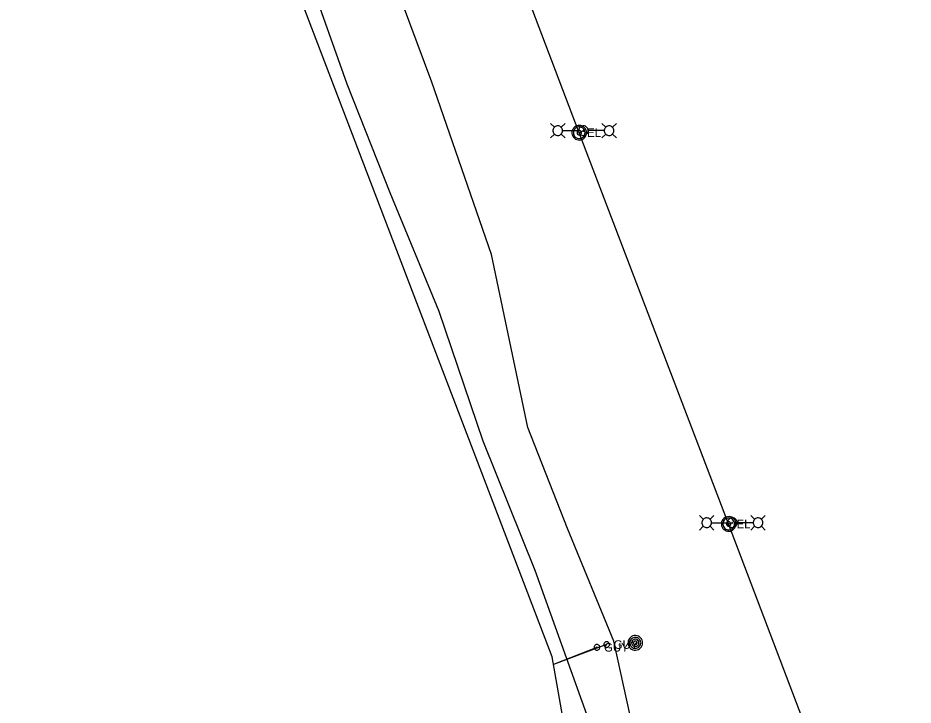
# Model space of a CAD drawing. Extents: x 600849 to 606371, y 330010 to 403088.
# Drawn here: x 603189.4 to 603593.6, y 350954.8 to 351264.9 of the extents above; entities that cross this region are included whole.
import ezdxf

# ---------------------------------------------------------------- set-up
doc = ezdxf.new("R2010")
doc.units = 0
for name, color, linetype in [('E_FTMS_Conduit', 7, 'Continuous'), ('E_LTG', 7, 'Continuous'), ('E_LTG_CID', 7, 'Continuous'), ('E_MISCPROP', 7, 'Continuous'), ('E_UTL_E', 7, 'Continuous'), ('E_UTL_E_UG', 7, 'Continuous'), ('E_UTL_EGuyWire', 7, 'Continuous'), ('E_UTL_FO_UG_QWEST', 7, 'Continuous'), ('E_UTL_Overhead', 7, 'Continuous')]:
    doc.layers.add(name, color=color, linetype=linetype)

msp = doc.modelspace()

# ---------------------------------------------------------------- linework, layer by layer
at = {"layer": 'E_FTMS_Conduit'}
msp.add_lwpolyline([(603465.8, 350950.07), (603458.47, 350983.69), (603437.61, 351034.41), (603419.58, 351080.05), (603403.21, 351158.05), (603376.31, 351235.86), (603345.63, 351318.27), (603314.78, 351397.25), (603283.64, 351476.72), (603256.45, 351545.41), (603243.98, 351573.19), (603230.06, 351601.83), (603197.45, 351680.82)], dxfattribs=at)
at = {"layer": 'E_LTG'}
for points in [[(603431.64, 351215.51), (603429.87, 351217.29)], [(603435.34, 351213.99), (603435.3, 351214.4), (603435.19, 351214.8), (603435, 351215.17), (603434.74, 351215.49), (603434.43, 351215.76), (603434.07, 351215.97), (603433.68, 351216.1), (603433.27, 351216.16), (603432.86, 351216.14), (603432.45, 351216.04), (603432.08, 351215.87), (603431.74, 351215.63), (603431.46, 351215.33), (603431.23, 351214.99), (603431.08, 351214.6), (603431, 351214.2), (603431, 351213.78), (603431.08, 351213.38), (603431.23, 351212.99), (603431.46, 351212.64), (603431.74, 351212.34), (603432.08, 351212.1), (603432.45, 351211.93), (603432.86, 351211.84), (603433.27, 351211.82), (603433.68, 351211.87), (603434.07, 351212.01), (603434.43, 351212.22), (603434.74, 351212.49), (603435, 351212.81), (603435.19, 351213.18), (603435.3, 351213.58), (603435.34, 351213.99)], [(603434.69, 351215.51), (603436.47, 351217.29)], [(603446.91, 351213.99), (603446.87, 351214.4), (603446.75, 351214.8), (603446.56, 351215.16), (603446.31, 351215.49), (603445.99, 351215.76), (603445.64, 351215.97), (603445.25, 351216.1), (603444.84, 351216.16), (603444.42, 351216.14), (603444.02, 351216.04), (603443.64, 351215.87), (603443.31, 351215.63), (603443.02, 351215.33), (603442.8, 351214.99), (603442.64, 351214.6), (603442.57, 351214.2), (603442.57, 351213.78), (603442.64, 351213.38), (603442.8, 351212.99), (603443.02, 351212.64), (603443.31, 351212.34), (603443.64, 351212.1), (603444.02, 351211.93), (603444.42, 351211.84), (603444.84, 351211.82), (603445.25, 351211.87), (603445.64, 351212.01), (603445.99, 351212.22), (603446.31, 351212.49), (603446.56, 351212.81), (603446.75, 351213.18), (603446.87, 351213.58), (603446.91, 351213.99)], [(603454.81, 351215.51), (603453.04, 351217.29)], [(603458.51, 351213.99), (603458.47, 351214.4), (603458.35, 351214.8), (603458.17, 351215.16), (603457.91, 351215.49), (603457.6, 351215.76), (603457.24, 351215.97), (603456.85, 351216.1), (603456.44, 351216.16), (603456.03, 351216.14), (603455.62, 351216.04), (603455.25, 351215.87), (603454.91, 351215.63), (603454.62, 351215.33), (603454.4, 351214.99), (603454.25, 351214.6), (603454.17, 351214.2), (603454.17, 351213.78), (603454.25, 351213.38), (603454.4, 351212.99), (603454.62, 351212.64), (603454.91, 351212.34), (603455.25, 351212.1), (603455.62, 351211.93), (603456.03, 351211.84), (603456.44, 351211.82), (603456.85, 351211.87), (603457.24, 351212.01), (603457.6, 351212.22), (603457.91, 351212.49), (603458.17, 351212.81), (603458.35, 351213.18), (603458.47, 351213.58), (603458.51, 351213.99)], [(603457.86, 351215.51), (603459.64, 351217.29)], [(603431.64, 351212.46), (603429.87, 351210.69)], [(603434.69, 351212.46), (603436.47, 351210.69)], [(603435.38, 351213.99), (603442.56, 351213.99)], [(603444.9, 351213.99), (603444.9, 351214.02), (603444.89, 351214.05), (603444.87, 351214.08), (603444.85, 351214.1), (603444.83, 351214.12), (603444.8, 351214.14), (603444.77, 351214.15), (603444.74, 351214.15), (603444.71, 351214.15), (603444.68, 351214.15), (603444.65, 351214.13), (603444.62, 351214.11), (603444.6, 351214.09), (603444.58, 351214.06), (603444.57, 351214.04), (603444.57, 351214), (603444.57, 351213.97), (603444.57, 351213.94), (603444.58, 351213.91), (603444.6, 351213.89), (603444.62, 351213.86), (603444.65, 351213.84), (603444.68, 351213.83), (603444.71, 351213.82), (603444.74, 351213.82), (603444.77, 351213.83), (603444.8, 351213.84), (603444.83, 351213.85), (603444.85, 351213.87), (603444.87, 351213.9), (603444.89, 351213.93), (603444.9, 351213.96), (603444.9, 351213.99)], [(603454.12, 351213.99), (603446.94, 351213.99)], [(603454.81, 351212.47), (603453.04, 351210.69)], [(603457.86, 351212.47), (603459.64, 351210.69)], [(603498.88, 351038.62), (603497.11, 351040.39)], [(603502.58, 351037.09), (603502.55, 351037.51), (603502.43, 351037.9), (603502.24, 351038.27), (603501.98, 351038.6), (603501.67, 351038.87), (603501.31, 351039.07), (603500.92, 351039.21), (603500.51, 351039.27), (603500.1, 351039.25), (603499.7, 351039.15), (603499.32, 351038.98), (603498.98, 351038.74), (603498.7, 351038.44), (603498.48, 351038.09), (603498.32, 351037.71), (603498.24, 351037.3), (603498.24, 351036.89), (603498.32, 351036.48), (603498.48, 351036.1), (603498.7, 351035.75), (603498.98, 351035.45), (603499.32, 351035.21), (603499.7, 351035.04), (603500.1, 351034.94), (603500.51, 351034.92), (603500.92, 351034.98), (603501.31, 351035.12), (603501.67, 351035.32), (603501.98, 351035.59), (603502.24, 351035.92), (603502.43, 351036.29), (603502.55, 351036.68), (603502.58, 351037.09)], [(603501.93, 351038.62), (603503.71, 351040.39)], [(603502.62, 351037.09), (603509.8, 351037.09)], [(603514.15, 351037.09), (603514.11, 351037.51), (603513.99, 351037.9), (603513.81, 351038.27), (603513.55, 351038.6), (603513.24, 351038.87), (603512.88, 351039.07), (603512.49, 351039.21), (603512.08, 351039.27), (603511.67, 351039.25), (603511.26, 351039.15), (603510.89, 351038.98), (603510.55, 351038.74), (603510.26, 351038.44), (603510.04, 351038.09), (603509.89, 351037.71), (603509.81, 351037.3), (603509.81, 351036.89), (603509.89, 351036.48), (603510.04, 351036.1), (603510.26, 351035.75), (603510.55, 351035.45), (603510.89, 351035.21), (603511.26, 351035.04), (603511.67, 351034.94), (603512.08, 351034.92), (603512.49, 351034.98), (603512.88, 351035.12), (603513.24, 351035.32), (603513.55, 351035.59), (603513.81, 351035.92), (603513.99, 351036.29), (603514.11, 351036.68), (603514.15, 351037.09)], [(603512.14, 351037.09), (603512.14, 351037.13), (603512.13, 351037.16), (603512.11, 351037.18), (603512.1, 351037.21), (603512.07, 351037.23), (603512.04, 351037.25), (603512.01, 351037.26), (603511.98, 351037.26), (603511.95, 351037.26), (603511.92, 351037.25), (603511.89, 351037.24), (603511.87, 351037.22), (603511.84, 351037.2), (603511.83, 351037.17), (603511.82, 351037.14), (603511.81, 351037.11), (603511.81, 351037.08), (603511.82, 351037.05), (603511.83, 351037.02), (603511.84, 351036.99), (603511.87, 351036.97), (603511.89, 351036.95), (603511.92, 351036.94), (603511.95, 351036.93), (603511.98, 351036.93), (603512.01, 351036.93), (603512.04, 351036.94), (603512.07, 351036.96), (603512.1, 351036.98), (603512.11, 351037), (603512.13, 351037.03), (603512.14, 351037.06), (603512.14, 351037.09)], [(603521.37, 351037.09), (603514.19, 351037.09)], [(603522.06, 351038.62), (603520.28, 351040.39)], [(603525.75, 351037.09), (603525.71, 351037.51), (603525.6, 351037.9), (603525.41, 351038.27), (603525.15, 351038.6), (603524.84, 351038.87), (603524.48, 351039.07), (603524.09, 351039.21), (603523.68, 351039.27), (603523.27, 351039.25), (603522.87, 351039.15), (603522.49, 351038.98), (603522.15, 351038.74), (603521.87, 351038.44), (603521.64, 351038.09), (603521.49, 351037.71), (603521.41, 351037.3), (603521.41, 351036.89), (603521.49, 351036.48), (603521.64, 351036.1), (603521.87, 351035.75), (603522.15, 351035.45), (603522.49, 351035.21), (603522.87, 351035.04), (603523.27, 351034.94), (603523.68, 351034.92), (603524.09, 351034.98), (603524.48, 351035.12), (603524.84, 351035.32), (603525.15, 351035.59), (603525.41, 351035.92), (603525.6, 351036.29), (603525.71, 351036.68), (603525.75, 351037.09)], [(603525.1, 351038.62), (603526.88, 351040.39)], [(603498.88, 351035.57), (603497.11, 351033.79)], [(603501.93, 351035.57), (603503.71, 351033.79)], [(603522.06, 351035.57), (603520.28, 351033.79)], [(603525.1, 351035.57), (603526.88, 351033.79)]]:
    msp.add_lwpolyline(points, dxfattribs=at)
at = {"layer": 'E_LTG_CID'}
msp.add_lwpolyline([(604318.05, 348339.7), (604287.36, 348606.91), (604242.16, 348872.6), (604188.57, 349120.13), (604125.01, 349362.84), (604050.82, 349602.08), (604014.23, 349708.06), (603966.43, 349837.54), (603869.82, 350091.09), (603838.85, 350172.22), (603784.41, 350315.72), (603699.29, 350539.43), (603613.87, 350764.2), (603510.34, 351036.54), (603442.84, 351213.06), (603357.76, 351436.96)], dxfattribs=at)
at = {"layer": 'E_MISCPROP'}
for points in [[(603471.47, 350982.87), (603471.41, 350983.5), (603471.24, 350984.1), (603470.95, 350984.66), (603470.56, 350985.15), (603470.09, 350985.56), (603469.55, 350985.88), (603468.95, 350986.08), (603468.33, 350986.17), (603467.7, 350986.14), (603467.1, 350985.99), (603466.52, 350985.73), (603466.01, 350985.37), (603465.58, 350984.91), (603465.24, 350984.39), (603465.01, 350983.8), (603464.89, 350983.19), (603464.89, 350982.56), (603465.01, 350981.94), (603465.24, 350981.36), (603465.58, 350980.83), (603466.01, 350980.38), (603466.52, 350980.02), (603467.1, 350979.76), (603467.7, 350979.61), (603468.33, 350979.58), (603468.95, 350979.67), (603469.55, 350979.87), (603470.09, 350980.19), (603470.56, 350980.6), (603470.95, 350981.09), (603471.24, 350981.65), (603471.41, 350982.25), (603471.47, 350982.87)], [(603470.65, 350982.87), (603470.6, 350983.34), (603470.47, 350983.79), (603470.26, 350984.21), (603469.97, 350984.58), (603469.61, 350984.89), (603469.2, 350985.13), (603468.76, 350985.28), (603468.29, 350985.35), (603467.82, 350985.32), (603467.36, 350985.21), (603466.94, 350985.02), (603466.55, 350984.74), (603466.23, 350984.4), (603465.97, 350984.01), (603465.8, 350983.57), (603465.71, 350983.11), (603465.71, 350982.64), (603465.8, 350982.18), (603465.97, 350981.74), (603466.23, 350981.34), (603466.55, 350981), (603466.94, 350980.73), (603467.36, 350980.53), (603467.82, 350980.42), (603468.29, 350980.4), (603468.76, 350980.47), (603469.2, 350980.62), (603469.61, 350980.86), (603469.97, 350981.17), (603470.26, 350981.54), (603470.47, 350981.95), (603470.6, 350982.41), (603470.65, 350982.87)], [(603469.82, 350982.87), (603469.79, 350983.19), (603469.71, 350983.49), (603469.56, 350983.77), (603469.37, 350984.01), (603469.13, 350984.22), (603468.86, 350984.37), (603468.56, 350984.48), (603468.25, 350984.52), (603467.94, 350984.51), (603467.63, 350984.43), (603467.35, 350984.3), (603467.09, 350984.12), (603466.88, 350983.89), (603466.71, 350983.63), (603466.59, 350983.34), (603466.53, 350983.03), (603466.53, 350982.72), (603466.59, 350982.41), (603466.71, 350982.12), (603466.88, 350981.85), (603467.09, 350981.63), (603467.35, 350981.44), (603467.63, 350981.31), (603467.94, 350981.24), (603468.25, 350981.23), (603468.56, 350981.27), (603468.86, 350981.37), (603469.13, 350981.53), (603469.37, 350981.74), (603469.56, 350981.98), (603469.71, 350982.26), (603469.79, 350982.56), (603469.82, 350982.87)], [(603469, 350982.87), (603468.98, 350983.03), (603468.94, 350983.18), (603468.87, 350983.32), (603468.77, 350983.44), (603468.65, 350983.55), (603468.52, 350983.62), (603468.37, 350983.68), (603468.21, 350983.7), (603468.06, 350983.69), (603467.9, 350983.65), (603467.76, 350983.59), (603467.63, 350983.5), (603467.53, 350983.38), (603467.44, 350983.25), (603467.38, 350983.11), (603467.35, 350982.95), (603467.35, 350982.8), (603467.38, 350982.64), (603467.44, 350982.5), (603467.53, 350982.36), (603467.63, 350982.25), (603467.76, 350982.16), (603467.9, 350982.09), (603468.06, 350982.06), (603468.21, 350982.05), (603468.37, 350982.07), (603468.52, 350982.12), (603468.65, 350982.2), (603468.77, 350982.3), (603468.87, 350982.43), (603468.94, 350982.57), (603468.98, 350982.72), (603469, 350982.87)]]:
    msp.add_lwpolyline(points, dxfattribs=at)
at = {"layer": 'E_UTL_E'}
for points in [[(603446.14, 351213.06), (603446.09, 351213.69), (603445.91, 351214.29), (603445.62, 351214.85), (603445.23, 351215.34), (603444.76, 351215.75), (603444.22, 351216.06), (603443.62, 351216.27), (603443, 351216.36), (603442.38, 351216.33), (603441.77, 351216.18), (603441.19, 351215.92), (603440.68, 351215.56), (603440.25, 351215.1), (603439.91, 351214.57), (603439.68, 351213.99), (603439.56, 351213.38), (603439.56, 351212.75), (603439.68, 351212.13), (603439.91, 351211.55), (603440.25, 351211.02), (603440.68, 351210.57), (603441.19, 351210.2), (603441.77, 351209.94), (603442.38, 351209.8), (603443, 351209.77), (603443.62, 351209.86), (603444.22, 351210.06), (603444.76, 351210.37), (603445.23, 351210.79), (603445.62, 351211.28), (603445.91, 351211.84), (603446.09, 351212.44), (603446.14, 351213.06)], [(603446.14, 351213.06), (603446.09, 351213.69), (603445.91, 351214.29), (603445.62, 351214.85), (603445.23, 351215.34), (603444.76, 351215.75), (603444.22, 351216.06), (603443.62, 351216.27), (603443, 351216.36), (603442.38, 351216.33), (603441.77, 351216.18), (603441.19, 351215.92), (603440.68, 351215.56), (603440.25, 351215.1), (603439.91, 351214.57), (603439.68, 351213.99), (603439.56, 351213.38), (603439.56, 351212.75), (603439.68, 351212.13), (603439.91, 351211.55), (603440.25, 351211.02), (603440.68, 351210.57), (603441.19, 351210.2), (603441.77, 351209.94), (603442.38, 351209.8), (603443, 351209.77), (603443.62, 351209.86), (603444.22, 351210.06), (603444.76, 351210.37), (603445.23, 351210.79), (603445.62, 351211.28), (603445.91, 351211.84), (603446.09, 351212.44), (603446.14, 351213.06)], [(603445.48, 351213.06), (603445.44, 351213.56), (603445.3, 351214.04), (603445.07, 351214.49), (603444.76, 351214.88), (603444.38, 351215.21), (603443.94, 351215.46), (603443.47, 351215.63), (603442.97, 351215.7), (603442.47, 351215.68), (603441.98, 351215.56), (603441.52, 351215.35), (603441.12, 351215.06), (603440.77, 351214.69), (603440.5, 351214.27), (603440.31, 351213.81), (603440.22, 351213.31), (603440.22, 351212.81), (603440.31, 351212.32), (603440.5, 351211.85), (603440.77, 351211.43), (603441.12, 351211.07), (603441.52, 351210.78), (603441.98, 351210.57), (603442.47, 351210.45), (603442.97, 351210.43), (603443.47, 351210.5), (603443.94, 351210.66), (603444.38, 351210.91), (603444.76, 351211.24), (603445.07, 351211.64), (603445.3, 351212.08), (603445.44, 351212.56), (603445.48, 351213.06)], [(603445.48, 351213.06), (603445.44, 351213.56), (603445.3, 351214.04), (603445.07, 351214.49), (603444.76, 351214.88), (603444.38, 351215.21), (603443.94, 351215.46), (603443.47, 351215.63), (603442.97, 351215.7), (603442.47, 351215.68), (603441.98, 351215.56), (603441.52, 351215.35), (603441.12, 351215.06), (603440.77, 351214.69), (603440.5, 351214.27), (603440.31, 351213.81), (603440.22, 351213.31), (603440.22, 351212.81), (603440.31, 351212.32), (603440.5, 351211.85), (603440.77, 351211.43), (603441.12, 351211.07), (603441.52, 351210.78), (603441.98, 351210.57), (603442.47, 351210.45), (603442.97, 351210.43), (603443.47, 351210.5), (603443.94, 351210.66), (603444.38, 351210.91), (603444.76, 351211.24), (603445.07, 351211.64), (603445.3, 351212.08), (603445.44, 351212.56), (603445.48, 351213.06)], [(603443.83, 351213.06), (603443.82, 351213.25), (603443.76, 351213.43), (603443.68, 351213.6), (603443.56, 351213.75), (603443.42, 351213.87), (603443.26, 351213.96), (603443.08, 351214.02), (603442.89, 351214.05), (603442.7, 351214.04), (603442.52, 351214), (603442.35, 351213.92), (603442.2, 351213.81), (603442.07, 351213.67), (603441.96, 351213.52), (603441.89, 351213.34), (603441.86, 351213.16), (603441.86, 351212.97), (603441.89, 351212.78), (603441.96, 351212.61), (603442.07, 351212.45), (603442.2, 351212.31), (603442.35, 351212.21), (603442.52, 351212.13), (603442.7, 351212.08), (603442.89, 351212.07), (603443.08, 351212.1), (603443.26, 351212.16), (603443.42, 351212.26), (603443.56, 351212.38), (603443.68, 351212.53), (603443.76, 351212.69), (603443.82, 351212.88), (603443.83, 351213.06)], [(603443.83, 351213.06), (603443.82, 351213.25), (603443.76, 351213.43), (603443.68, 351213.6), (603443.56, 351213.75), (603443.42, 351213.87), (603443.26, 351213.96), (603443.08, 351214.02), (603442.89, 351214.05), (603442.7, 351214.04), (603442.52, 351214), (603442.35, 351213.92), (603442.2, 351213.81), (603442.07, 351213.67), (603441.96, 351213.52), (603441.89, 351213.34), (603441.86, 351213.16), (603441.86, 351212.97), (603441.89, 351212.78), (603441.96, 351212.61), (603442.07, 351212.45), (603442.2, 351212.31), (603442.35, 351212.21), (603442.52, 351212.13), (603442.7, 351212.08), (603442.89, 351212.07), (603443.08, 351212.1), (603443.26, 351212.16), (603443.42, 351212.26), (603443.56, 351212.38), (603443.68, 351212.53), (603443.76, 351212.69), (603443.82, 351212.88), (603443.83, 351213.06)], [(603513.64, 351036.54), (603513.58, 351037.16), (603513.41, 351037.76), (603513.12, 351038.32), (603512.73, 351038.82), (603512.26, 351039.23), (603511.71, 351039.54), (603511.12, 351039.75), (603510.5, 351039.83), (603509.87, 351039.8), (603509.26, 351039.66), (603508.69, 351039.4), (603508.18, 351039.03), (603507.75, 351038.58), (603507.41, 351038.05), (603507.18, 351037.47), (603507.06, 351036.85), (603507.06, 351036.22), (603507.18, 351035.61), (603507.41, 351035.03), (603507.75, 351034.5), (603508.18, 351034.04), (603508.69, 351033.68), (603509.26, 351033.42), (603509.87, 351033.27), (603510.5, 351033.24), (603511.12, 351033.33), (603511.71, 351033.54), (603512.26, 351033.85), (603512.73, 351034.26), (603513.12, 351034.75), (603513.41, 351035.31), (603513.58, 351035.91), (603513.64, 351036.54)], [(603513.64, 351036.54), (603513.58, 351037.16), (603513.41, 351037.76), (603513.12, 351038.32), (603512.73, 351038.82), (603512.26, 351039.23), (603511.71, 351039.54), (603511.12, 351039.75), (603510.5, 351039.83), (603509.87, 351039.8), (603509.26, 351039.66), (603508.69, 351039.4), (603508.18, 351039.03), (603507.75, 351038.58), (603507.41, 351038.05), (603507.18, 351037.47), (603507.06, 351036.85), (603507.06, 351036.22), (603507.18, 351035.61), (603507.41, 351035.03), (603507.75, 351034.5), (603508.18, 351034.04), (603508.69, 351033.68), (603509.26, 351033.42), (603509.87, 351033.27), (603510.5, 351033.24), (603511.12, 351033.33), (603511.71, 351033.54), (603512.26, 351033.85), (603512.73, 351034.26), (603513.12, 351034.75), (603513.41, 351035.31), (603513.58, 351035.91), (603513.64, 351036.54)], [(603512.98, 351036.54), (603512.94, 351037.04), (603512.79, 351037.52), (603512.56, 351037.97), (603512.25, 351038.36), (603511.88, 351038.69), (603511.44, 351038.94), (603510.97, 351039.1), (603510.47, 351039.18), (603509.97, 351039.15), (603509.48, 351039.03), (603509.02, 351038.82), (603508.61, 351038.53), (603508.27, 351038.17), (603508, 351037.75), (603507.81, 351037.28), (603507.72, 351036.79), (603507.72, 351036.29), (603507.81, 351035.79), (603508, 351035.33), (603508.27, 351034.91), (603508.61, 351034.54), (603509.02, 351034.25), (603509.48, 351034.04), (603509.97, 351033.92), (603510.47, 351033.9), (603510.97, 351033.97), (603511.44, 351034.14), (603511.88, 351034.39), (603512.25, 351034.72), (603512.56, 351035.11), (603512.79, 351035.56), (603512.94, 351036.04), (603512.98, 351036.54)], [(603512.98, 351036.54), (603512.94, 351037.04), (603512.79, 351037.52), (603512.56, 351037.97), (603512.25, 351038.36), (603511.88, 351038.69), (603511.44, 351038.94), (603510.97, 351039.1), (603510.47, 351039.18), (603509.97, 351039.15), (603509.48, 351039.03), (603509.02, 351038.82), (603508.61, 351038.53), (603508.27, 351038.17), (603508, 351037.75), (603507.81, 351037.28), (603507.72, 351036.79), (603507.72, 351036.29), (603507.81, 351035.79), (603508, 351035.33), (603508.27, 351034.91), (603508.61, 351034.54), (603509.02, 351034.25), (603509.48, 351034.04), (603509.97, 351033.92), (603510.47, 351033.9), (603510.97, 351033.97), (603511.44, 351034.14), (603511.88, 351034.39), (603512.25, 351034.72), (603512.56, 351035.11), (603512.79, 351035.56), (603512.94, 351036.04), (603512.98, 351036.54)], [(603511.33, 351036.54), (603511.32, 351036.73), (603511.26, 351036.91), (603511.18, 351037.07), (603511.06, 351037.22), (603510.92, 351037.34), (603510.75, 351037.44), (603510.58, 351037.5), (603510.39, 351037.53), (603510.2, 351037.52), (603510.02, 351037.47), (603509.85, 351037.4), (603509.7, 351037.29), (603509.57, 351037.15), (603509.46, 351036.99), (603509.39, 351036.82), (603509.36, 351036.63), (603509.36, 351036.44), (603509.39, 351036.26), (603509.46, 351036.08), (603509.57, 351035.93), (603509.7, 351035.79), (603509.85, 351035.68), (603510.02, 351035.6), (603510.2, 351035.56), (603510.39, 351035.55), (603510.58, 351035.58), (603510.75, 351035.64), (603510.92, 351035.73), (603511.06, 351035.85), (603511.18, 351036), (603511.26, 351036.17), (603511.32, 351036.35), (603511.33, 351036.54)], [(603511.33, 351036.54), (603511.32, 351036.73), (603511.26, 351036.91), (603511.18, 351037.07), (603511.06, 351037.22), (603510.92, 351037.34), (603510.75, 351037.44), (603510.58, 351037.5), (603510.39, 351037.53), (603510.2, 351037.52), (603510.02, 351037.47), (603509.85, 351037.4), (603509.7, 351037.29), (603509.57, 351037.15), (603509.46, 351036.99), (603509.39, 351036.82), (603509.36, 351036.63), (603509.36, 351036.44), (603509.39, 351036.26), (603509.46, 351036.08), (603509.57, 351035.93), (603509.7, 351035.79), (603509.85, 351035.68), (603510.02, 351035.6), (603510.2, 351035.56), (603510.39, 351035.55), (603510.58, 351035.58), (603510.75, 351035.64), (603510.92, 351035.73), (603511.06, 351035.85), (603511.18, 351036), (603511.26, 351036.17), (603511.32, 351036.35), (603511.33, 351036.54)]]:
    msp.add_lwpolyline(points, dxfattribs=at)
at = {"layer": 'E_UTL_E_UG'}
for points in [[(603442.84, 351213.06), (603444.73, 351213.99)], [(603510.34, 351036.54), (603511.97, 351037.09)]]:
    msp.add_lwpolyline(points, dxfattribs=at)
at = {"layer": 'E_UTL_EGuyWire'}
for p in [(603455.22, 350982.13), (603450.87, 350980.85)]:
    msp.add_line(p, (603431.31, 350973.1), dxfattribs=at)
for points in [[(603452.15, 350980.85), (603452.13, 350981.1), (603452.06, 350981.33), (603451.94, 350981.55), (603451.79, 350981.74), (603451.61, 350981.9), (603451.4, 350982.02), (603451.17, 350982.1), (603450.93, 350982.13), (603450.68, 350982.12), (603450.45, 350982.07), (603450.22, 350981.96), (603450.02, 350981.82), (603449.86, 350981.65), (603449.72, 350981.44), (603449.63, 350981.21), (603449.59, 350980.98), (603449.59, 350980.73), (603449.63, 350980.49), (603449.72, 350980.26), (603449.86, 350980.06), (603450.02, 350979.88), (603450.22, 350979.74), (603450.45, 350979.64), (603450.68, 350979.58), (603450.93, 350979.57), (603451.17, 350979.61), (603451.4, 350979.69), (603451.61, 350979.81), (603451.79, 350979.97), (603451.94, 350980.16), (603452.06, 350980.38), (603452.13, 350980.61), (603452.15, 350980.85)], [(603451.03, 350980.85), (603451.02, 350980.88), (603451.01, 350980.91), (603451, 350980.94), (603450.98, 350980.96), (603450.96, 350980.98), (603450.93, 350981), (603450.9, 350981.01), (603450.87, 350981.01), (603450.84, 350981.01), (603450.81, 350981), (603450.78, 350980.99), (603450.76, 350980.97), (603450.74, 350980.95), (603450.72, 350980.93), (603450.71, 350980.9), (603450.71, 350980.87), (603450.71, 350980.84), (603450.71, 350980.81), (603450.72, 350980.78), (603450.74, 350980.75), (603450.76, 350980.73), (603450.78, 350980.71), (603450.81, 350980.7), (603450.84, 350980.69), (603450.87, 350980.69), (603450.9, 350980.7), (603450.93, 350980.71), (603450.96, 350980.72), (603450.98, 350980.74), (603451, 350980.77), (603451.01, 350980.79), (603451.02, 350980.82), (603451.03, 350980.85)], [(603456.51, 350982.13), (603456.48, 350982.37), (603456.41, 350982.61), (603456.3, 350982.82), (603456.15, 350983.01), (603455.97, 350983.17), (603455.76, 350983.3), (603455.52, 350983.38), (603455.28, 350983.41), (603455.04, 350983.4), (603454.8, 350983.34), (603454.58, 350983.24), (603454.38, 350983.1), (603454.21, 350982.92), (603454.08, 350982.72), (603453.99, 350982.49), (603453.94, 350982.25), (603453.94, 350982.01), (603453.99, 350981.77), (603454.08, 350981.54), (603454.21, 350981.33), (603454.38, 350981.16), (603454.58, 350981.02), (603454.8, 350980.92), (603455.04, 350980.86), (603455.28, 350980.85), (603455.52, 350980.88), (603455.76, 350980.96), (603455.97, 350981.08), (603456.15, 350981.24), (603456.3, 350981.43), (603456.41, 350981.65), (603456.48, 350981.89), (603456.51, 350982.13)], [(603455.38, 350982.13), (603455.38, 350982.16), (603455.37, 350982.19), (603455.36, 350982.21), (603455.34, 350982.24), (603455.32, 350982.26), (603455.29, 350982.27), (603455.26, 350982.28), (603455.23, 350982.29), (603455.2, 350982.29), (603455.17, 350982.28), (603455.14, 350982.27), (603455.12, 350982.25), (603455.1, 350982.23), (603455.08, 350982.2), (603455.07, 350982.17), (603455.06, 350982.14), (603455.06, 350982.11), (603455.07, 350982.08), (603455.08, 350982.05), (603455.1, 350982.03), (603455.12, 350982.01), (603455.14, 350981.99), (603455.17, 350981.98), (603455.2, 350981.97), (603455.23, 350981.97), (603455.26, 350981.97), (603455.29, 350981.98), (603455.32, 350982), (603455.34, 350982.02), (603455.36, 350982.04), (603455.37, 350982.07), (603455.38, 350982.1), (603455.38, 350982.13)]]:
    msp.add_lwpolyline(points, dxfattribs=at)
at = {"layer": 'E_UTL_FO_UG_QWEST'}
msp.add_lwpolyline([(603460.42, 350911.12), (603422.96, 351015.55), (603399.52, 351073.87), (603379.61, 351132.32), (603357.48, 351186), (603338.12, 351234.94), (603318.47, 351290.15), (603261.54, 351443.61), (603240.69, 351497.96), (603219.41, 351553.26), (603202.31, 351595.31), (603193.02, 351622.62), (603180.64, 351650.84), (603160.01, 351705.33), (603141.78, 351751.1), (603123.96, 351797.78), (603092.33, 351873.51), (603071.51, 351941.92), (603018.75, 352078.03), (602970.78, 352201.25), (602906.7, 352373.03)], dxfattribs=at)
at = {"layer": 'E_UTL_Overhead'}
msp.add_lwpolyline([(603467.28, 350246.12), (603452.28, 350443.75), (603456.21, 350831.47), (603430.57, 350976.52), (603298.14, 351322.97)], dxfattribs=at)

# ---------------------------------------------------------------- texts
at = {"layer": 'E_UTL_E'}
for p in [(603446.41, 351211.12), (603446.41, 351211.12), (603513.91, 351034.59), (603513.91, 351034.59)]:
    msp.add_text('EL', height=3.849, dxfattribs=at).set_placement(p)
at = {"layer": 'E_UTL_EGuyWire'}
for p in [(603454.07, 350978.93), (603458.43, 350980.2)]:
    msp.add_text('GUY', height=3.85, dxfattribs=at).set_placement(p)

doc.saveas('drawing.dxf')
